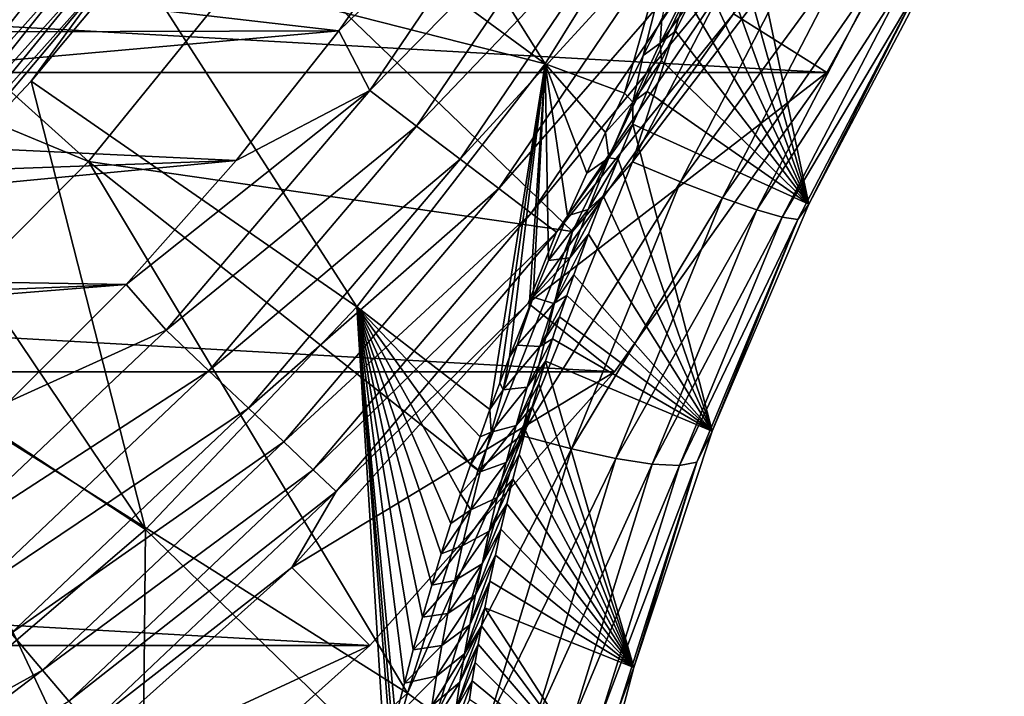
# Model space of a CAD drawing. Header units: metres. Extents: x -101 to 101, y -261 to 23.
# Tile 245 of 287: x 88.5 to 94.52, y -14.45 to -10.32. Entities that reach past the tile are written whole.
import ezdxf

# ---------------------------------------------------------------- set-up
doc = ezdxf.new("R2010")
doc.units = ezdxf.units.M
doc.layers.add('solid_505151_K2442K1000C34', color=7, linetype='CONTINUOUS')

msp = doc.modelspace()

# ---------------------------------------------------------------- linework, layer by layer
at = {"layer": 'solid_505151_K2442K1000C34'}
for points in [[(91.712067, -10.58791, 66.448959), (89.771683, -9.160758, 59.914131), (90.300575, -8.342723, 59.914131)], [(92.705177, -8.994608, 66.448959), (91.712067, -10.58791, 66.448959), (90.300575, -8.342723, 59.914131)], [(93.434448, -10.640695, -4), (59.565556, -10.640695, -4), (58.480629, -8.67768, -4)], [(94.519371, -8.67768, -4), (93.434448, -10.640695, -4), (58.480629, -8.67768, -4)], [(88.922478, -11.18525, 105.622948), (86.124969, -8.666365, 106.793419), (85.166367, -9.624972, 106.793419)], [(88.922478, -11.18525, 105.622948), (90.023605, -9.825474, 105.622948), (86.124969, -8.666365, 106.793419)], [(92.863281, -10.281734, -1.482362), (93.434448, -10.640695, -4), (94.519371, -8.67768, -4)], [(92.197105, -10.766926, 67.966492), (91.712067, -10.58791, 66.448959), (92.705177, -8.994608, 66.448959)], [(92.311539, -10.535736, 67.859245), (92.197105, -10.766926, 67.966492), (92.705177, -8.994608, 66.448959)], [(92.425934, -10.311615, 67.774658), (92.311539, -10.535736, 67.859245), (92.705177, -8.994608, 66.448959)], [(91.712067, -10.58791, 66.448959), (89.194351, -9.945367, 59.914131), (89.771683, -9.160758, 59.914131)], [(91.72081, -9.158059, -0.03452), (91.033089, -9.556399), (90.452782, -10.385335)], [(91.72081, -9.158059, -0.03452), (90.452782, -10.385335), (90.641426, -10.750033, -0.03452)], [(91.72081, -9.158059, -0.03452), (90.641426, -10.750033, -0.03452), (92.028687, -9.343299, -0.137706)], [(90.641426, -10.750033, -0.03452), (90.927467, -10.967475, -0.137706), (92.028687, -9.343299, -0.137706)], [(92.028687, -9.343299, -0.137706), (90.927467, -10.967475, -0.137706), (92.314728, -9.515404, -0.305955)], [(90.452782, -10.385335), (91.033089, -9.556399), (85.741341, -9.841112)], [(90.927467, -10.967475, -0.137706), (91.193222, -11.169497, -0.305955), (92.314728, -9.515404, -0.305955)], [(92.314728, -9.515404, -0.305955), (91.193222, -11.169497, -0.305955), (92.568939, -9.66836, -0.533388)], [(87.685249, -12.422479, 105.622948), (88.922478, -11.18525, 105.622948), (85.166367, -9.624972, 106.793419)], [(93.081848, -9.573439, 104.681297), (92.565781, -10.190989, 104.738884), (92.246346, -11.187316, 104.610352)], [(93.081848, -9.573439, 104.681297), (92.246346, -11.187316, 104.610352), (93.356895, -9.732238, 104.478546)], [(93.325066, -11.445688, 102.772995), (92.847076, -9.73718, 68.196297), (92.932373, -9.585158, 68.182556)], [(94.022644, -10.116308, 102.831841), (93.325066, -11.445688, 102.772995), (92.932373, -9.585158, 68.182556)], [(88.825508, -9.663512, 59.599998), (88.21949, -10.390147, 59.599998), (84.467812, -9.6314, 59.599998)], [(88.837288, -9.838659, 59.614094), (88.21949, -10.390147, 59.599998), (88.825508, -9.663512, 59.599998)], [(91.193222, -11.169497, -0.305955), (91.429405, -11.349042, -0.533388), (92.568939, -9.66836, -0.533388)], [(92.568939, -9.66836, -0.533388), (91.429405, -11.349042, -0.533388), (92.782448, -9.796824, -0.812059)], [(92.246346, -11.187316, 104.610352), (92.54039, -11.308308, 104.40818), (93.356895, -9.732238, 104.478546)], [(93.356895, -9.732238, 104.478546), (92.54039, -11.308308, 104.40818), (93.594124, -9.869205, 104.219826)], [(93.325066, -11.445688, 102.772995), (92.762756, -9.892014, 68.224548), (92.847076, -9.73718, 68.196297)], [(91.429405, -11.349042, -0.533388), (91.627777, -11.499837, -0.812059), (92.782448, -9.796824, -0.812059)], [(92.782448, -9.796824, -0.812059), (91.627777, -11.499837, -0.812059), (92.947792, -9.896307, -1.132233)], [(90.452782, -10.385335), (85.741341, -9.841112), (85.105179, -10.401959)], [(88.837288, -9.838659, 59.614094), (87.658134, -11.158134, 59.614094), (88.21949, -10.390147, 59.599998)], [(87.736862, -11.236858, 59.655628), (87.658134, -11.158134, 59.614094), (88.837288, -9.838659, 59.614094)], [(88.924332, -9.908074, 59.655628), (87.736862, -11.236858, 59.655628), (88.837288, -9.838659, 59.614094)], [(91.87957, -11.612065, 104.637062), (90.023605, -9.825474, 105.622948), (88.922478, -11.18525, 105.622948)], [(91.87957, -11.612065, 104.637062), (92.565781, -10.190989, 104.738884), (90.023605, -9.825474, 105.622948)], [(92.54039, -11.308308, 104.40818), (92.796669, -11.406996, 104.1502), (93.594124, -9.869205, 104.219826)], [(93.594124, -9.869205, 104.219826), (92.796669, -11.406996, 104.1502), (93.785126, -9.97948, 103.914322)], [(87.806427, -11.306429, 59.722267), (87.736862, -11.236858, 59.655628), (88.924332, -9.908074, 59.655628)], [(89.001251, -9.969419, 59.722267), (87.806427, -11.306429, 59.722267), (88.924332, -9.908074, 59.655628)], [(91.627777, -11.499837, -0.812059), (91.781395, -11.616613, -1.132233), (92.947792, -9.896307, -1.132233)], [(92.947792, -9.896307, -1.132233), (91.781395, -11.616613, -1.132233), (92.863281, -10.281734, -1.482362)], [(93.325066, -11.445688, 102.772995), (92.678764, -10.051035, 68.268257), (92.762756, -9.892014, 68.224548)], [(87.862915, -11.362916, 59.810238), (87.806427, -11.306429, 59.722267), (89.001251, -9.969419, 59.722267)], [(89.063713, -10.019225, 59.810238), (87.862915, -11.362916, 59.810238), (89.001251, -9.969419, 59.722267)], [(90.562859, -12.072566, 66.448959), (88.570709, -10.693686, 59.914131), (89.194351, -9.945367, 59.914131)], [(89.063713, -10.019225, 59.810238), (89.194351, -9.945367, 59.914131), (88.570709, -10.693686, 59.914131)], [(91.712067, -10.58791, 66.448959), (90.562859, -12.072566, 66.448959), (89.194351, -9.945367, 59.914131)], [(92.796669, -11.406996, 104.1502), (93.006081, -11.479878, 103.845551), (93.785126, -9.97948, 103.914322)], [(93.785126, -9.97948, 103.914322), (93.006081, -11.479878, 103.845551), (93.923111, -10.059147, 103.572868)], [(89.063713, -10.019225, 59.810238), (87.903023, -11.402986, 59.914131), (87.862915, -11.362916, 59.810238)], [(89.063713, -10.019225, 59.810238), (88.570709, -10.693686, 59.914131), (87.903023, -11.402986, 59.914131)], [(92.60746, -10.079435, 67.892448), (92.416924, -10.461267, 68.042137), (92.425934, -10.311615, 67.774658)], [(92.60746, -10.079435, 67.892448), (92.594543, -10.215672, 68.328712), (92.416924, -10.461267, 68.042137)], [(93.325066, -11.445688, 102.772995), (92.594543, -10.215672, 68.328712), (92.678764, -10.051035, 68.268257)], [(93.006081, -11.479878, 103.845551), (93.161201, -11.524368, 103.505066), (93.923111, -10.059147, 103.572868)], [(93.923111, -10.059147, 103.572868), (93.161201, -11.524368, 103.505066), (94.003181, -10.105379, 103.207596)], [(93.161201, -11.524368, 103.505066), (93.256516, -11.538886, 103.140816), (94.003181, -10.105379, 103.207596)], [(94.003181, -10.105379, 103.207596), (93.256516, -11.538886, 103.140816), (93.325066, -11.445688, 102.772995)], [(94.003181, -10.105379, 103.207596), (93.325066, -11.445688, 102.772995), (94.022644, -10.116308, 102.831841)], [(92.246346, -11.187316, 104.610352), (92.565781, -10.190989, 104.738884), (91.87957, -11.612065, 104.637062)], [(92.416924, -10.461267, 68.042137), (92.594543, -10.215672, 68.328712), (92.509712, -10.387148, 68.407684)], [(93.325066, -11.445688, 102.772995), (92.509712, -10.387148, 68.407684), (92.594543, -10.215672, 68.328712)], [(91.609207, -12.049191, -1.482362), (93.434448, -10.640695, -4), (92.863281, -10.281734, -1.482362)], [(91.781395, -11.616613, -1.132233), (91.609207, -12.049191, -1.482362), (92.863281, -10.281734, -1.482362)], [(92.416924, -10.461267, 68.042137), (92.311539, -10.535736, 67.859245), (92.425934, -10.311615, 67.774658)], [(90.452782, -10.385335), (85.105179, -10.401959), (84.435059, -10.921756)], [(89.825264, -11.17912), (90.452782, -10.385335), (84.435059, -10.921756)], [(90.641426, -10.750033, -0.03452), (90.452782, -10.385335), (89.825264, -11.17912)], [(92.416924, -10.461267, 68.042137), (92.509712, -10.387148, 68.407684), (92.423897, -10.566897, 68.508057)], [(93.325066, -11.445688, 102.772995), (92.423897, -10.566897, 68.508057), (92.509712, -10.387148, 68.407684)], [(92.416924, -10.461267, 68.042137), (92.249321, -10.822582, 68.248566), (92.311539, -10.535736, 67.859245)], [(92.416924, -10.461267, 68.042137), (92.423897, -10.566897, 68.508057), (92.249321, -10.822582, 68.248566)], [(91.375748, -12.699783, 69.630554), (90.562859, -12.072566, 66.448959), (91.712067, -10.58791, 66.448959)], [(91.435631, -12.537251, 69.438286), (91.375748, -12.699783, 69.630554), (91.712067, -10.58791, 66.448959)], [(91.495552, -12.379333, 69.261024), (91.435631, -12.537251, 69.438286), (91.712067, -10.58791, 66.448959)], [(91.614807, -12.076187, 68.945602), (91.495552, -12.379333, 69.261024), (91.712067, -10.58791, 66.448959)], [(91.640167, -12.013723, 68.884911), (91.614807, -12.076187, 68.945602), (91.712067, -10.58791, 66.448959)], [(91.7332, -11.788922, 68.677444), (91.640167, -12.013723, 68.884911), (91.712067, -10.58791, 66.448959)], [(91.850502, -11.515959, 68.45018), (91.7332, -11.788922, 68.677444), (91.712067, -10.58791, 66.448959)], [(91.966896, -11.255723, 68.259041), (91.850502, -11.515959, 68.45018), (91.712067, -10.58791, 66.448959)], [(92.082336, -11.00648, 68.098854), (91.966896, -11.255723, 68.259041), (91.712067, -10.58791, 66.448959)], [(92.197105, -10.766926, 67.966492), (92.082336, -11.00648, 68.098854), (91.712067, -10.58791, 66.448959)], [(92.249321, -10.822582, 68.248566), (92.197105, -10.766926, 67.966492), (92.311539, -10.535736, 67.859245)], [(92.249321, -10.822582, 68.248566), (92.423897, -10.566897, 68.508057), (92.336739, -10.756555, 68.633163)], [(93.325066, -11.445688, 102.772995), (92.336739, -10.756555, 68.633163), (92.423897, -10.566897, 68.508057)], [(92.136597, -12.469823, -4), (60.8634, -12.469823, -4), (59.565556, -10.640695, -4)], [(93.434448, -10.640695, -4), (92.136597, -12.469823, -4), (59.565556, -10.640695, -4)], [(91.609207, -12.049191, -1.482362), (92.136597, -12.469823, -4), (93.434448, -10.640695, -4)], [(89.269341, -13.433341, 66.448959), (87.903023, -11.402986, 59.914131), (88.570709, -10.693686, 59.914131)], [(90.562859, -12.072566, 66.448959), (89.269341, -13.433341, 66.448959), (88.570709, -10.693686, 59.914131)], [(90.641426, -10.750033, -0.03452), (89.825264, -11.17912), (89.152641, -11.935073)], [(90.641426, -10.750033, -0.03452), (89.152641, -11.935073), (89.396248, -12.215973, -0.03452)], [(90.641426, -10.750033, -0.03452), (89.396248, -12.215973, -0.03452), (90.927467, -10.967475, -0.137706)], [(92.249321, -10.822582, 68.248566), (92.082336, -11.00648, 68.098854), (92.197105, -10.766926, 67.966492)], [(93.325066, -11.445688, 102.772995), (92.248238, -10.957179, 68.786407), (92.336739, -10.756555, 68.633163)], [(92.249321, -10.822582, 68.248566), (92.336739, -10.756555, 68.633163), (92.248238, -10.957179, 68.786407)], [(92.249321, -10.822582, 68.248566), (92.10305, -11.161326, 68.498672), (92.082336, -11.00648, 68.098854)], [(92.249321, -10.822582, 68.248566), (92.248238, -10.957179, 68.786407), (92.10305, -11.161326, 68.498672)], [(89.825264, -11.17912), (84.435059, -10.921756), (83.73362, -11.398449)], [(89.396248, -12.215973, -0.03452), (89.657097, -12.463066, -0.137706), (90.927467, -10.967475, -0.137706)], [(90.927467, -10.967475, -0.137706), (89.657097, -12.463066, -0.137706), (91.193222, -11.169497, -0.305955)], [(92.10305, -11.161326, 68.498672), (91.966896, -11.255723, 68.259041), (92.082336, -11.00648, 68.098854)], [(92.10305, -11.161326, 68.498672), (92.248238, -10.957179, 68.786407), (92.158669, -11.169379, 68.971321)], [(92.734764, -12.833061, 102.595268), (92.158669, -11.169379, 68.971321), (92.248238, -10.957179, 68.786407)], [(93.325066, -11.445688, 102.772995), (92.734764, -12.833061, 102.595268), (92.248238, -10.957179, 68.786407)], [(89.825264, -11.17912), (83.73362, -11.398449), (83.003632, -11.830157)], [(89.152641, -11.935073), (89.825264, -11.17912), (83.003632, -11.830157)], [(90.87204, -14.432813, 104.163315), (88.922478, -11.18525, 105.622948), (87.685249, -12.422479, 105.622948)], [(91.303787, -13.068431, 104.435432), (91.87957, -11.612065, 104.637062), (88.922478, -11.18525, 105.622948)], [(90.87204, -14.432813, 104.163315), (91.303787, -13.068431, 104.435432), (88.922478, -11.18525, 105.622948)], [(89.657097, -12.463066, -0.137706), (89.899452, -12.692637, -0.305955), (91.193222, -11.169497, -0.305955)], [(91.193222, -11.169497, -0.305955), (89.899452, -12.692637, -0.305955), (91.429405, -11.349042, -0.533388)], [(92.246346, -11.187316, 104.610352), (91.87957, -11.612065, 104.637062), (91.566605, -12.859151, 104.399261)], [(92.246346, -11.187316, 104.610352), (91.566605, -12.859151, 104.399261), (92.54039, -11.308308, 104.40818)], [(92.10305, -11.161326, 68.498672), (91.850502, -11.515959, 68.45018), (91.966896, -11.255723, 68.259041)], [(92.10305, -11.161326, 68.498672), (91.975639, -11.47776, 68.781273), (91.850502, -11.515959, 68.45018)], [(92.10305, -11.161326, 68.498672), (92.158669, -11.169379, 68.971321), (91.975639, -11.47776, 68.781273)], [(91.975639, -11.47776, 68.781273), (92.158669, -11.169379, 68.971321), (92.068535, -11.393391, 69.191818)], [(92.734764, -12.833061, 102.595268), (92.068535, -11.393391, 69.191818), (92.158669, -11.169379, 68.971321)], [(91.566605, -12.859151, 104.399261), (91.875023, -12.940775, 104.198792), (92.54039, -11.308308, 104.40818)], [(92.54039, -11.308308, 104.40818), (91.875023, -12.940775, 104.198792), (92.796669, -11.406996, 104.1502)], [(89.899452, -12.692637, -0.305955), (90.114845, -12.896667, -0.533388), (91.429405, -11.349042, -0.533388)], [(91.429405, -11.349042, -0.533388), (90.114845, -12.896667, -0.533388), (91.627777, -11.499837, -0.812059)], [(89.269341, -13.433341, 66.448959), (87.193726, -12.070678, 59.914131), (87.903023, -11.402986, 59.914131)], [(91.864296, -11.773926, 69.088737), (92.068535, -11.393391, 69.191818), (91.978508, -11.62908, 69.45163)], [(91.975639, -11.47776, 68.781273), (92.068535, -11.393391, 69.191818), (91.864296, -11.773926, 69.088737)], [(91.875023, -12.940775, 104.198792), (92.14534, -12.999546, 103.942963), (92.796669, -11.406996, 104.1502)], [(92.734764, -12.833061, 102.595268), (91.978508, -11.62908, 69.45163), (92.068535, -11.393391, 69.191818)], [(92.796669, -11.406996, 104.1502), (92.14534, -12.999546, 103.942963), (93.006081, -11.479878, 103.845551)], [(91.975639, -11.47776, 68.781273), (91.7332, -11.788922, 68.677444), (91.850502, -11.515959, 68.45018)], [(91.975639, -11.47776, 68.781273), (91.864296, -11.773926, 69.088737), (91.7332, -11.788922, 68.677444)], [(92.14534, -12.999546, 103.942963), (92.36795, -13.033382, 103.640846), (93.006081, -11.479878, 103.845551)], [(93.006081, -11.479878, 103.845551), (92.36795, -13.033382, 103.640846), (93.161201, -11.524368, 103.505066)], [(93.256516, -11.538886, 103.140816), (92.734764, -12.833061, 102.595268), (93.325066, -11.445688, 102.772995)], [(90.114845, -12.896667, -0.533388), (90.295746, -13.068025, -0.812059), (91.627777, -11.499837, -0.812059)], [(91.627777, -11.499837, -0.812059), (90.295746, -13.068025, -0.812059), (91.781395, -11.616613, -1.132233)], [(92.36795, -13.033382, 103.640846), (92.534958, -13.041083, 103.303177), (93.161201, -11.524368, 103.505066)], [(93.161201, -11.524368, 103.505066), (92.534958, -13.041083, 103.303177), (93.256516, -11.538886, 103.140816)], [(92.534958, -13.041083, 103.303177), (92.640442, -13.022372, 102.941925), (93.256516, -11.538886, 103.140816)], [(93.256516, -11.538886, 103.140816), (92.640442, -13.022372, 102.941925), (92.734764, -12.833061, 102.595268)], [(91.566605, -12.859151, 104.399261), (91.87957, -11.612065, 104.637062), (91.303787, -13.068431, 104.435432)], [(90.295746, -13.068025, -0.812059), (90.435837, -13.200726, -1.132233), (91.781395, -11.616613, -1.132233)], [(91.781395, -11.616613, -1.132233), (90.435837, -13.200726, -1.132233), (91.609207, -12.049191, -1.482362)], [(91.766479, -12.052059, 69.414902), (91.978508, -11.62908, 69.45163), (91.88929, -11.876187, 69.754387)], [(91.864296, -11.773926, 69.088737), (91.978508, -11.62908, 69.45163), (91.766479, -12.052059, 69.414902)], [(92.734764, -12.833061, 102.595268), (91.88929, -11.876187, 69.754387), (91.978508, -11.62908, 69.45163)], [(91.864296, -11.773926, 69.088737), (91.640167, -12.013723, 68.884911), (91.7332, -11.788922, 68.677444)], [(91.864296, -11.773926, 69.088737), (91.766479, -12.052059, 69.414902), (91.640167, -12.013723, 68.884911)], [(89.152641, -11.935073), (83.003632, -11.830157), (82.247986, -12.215178)], [(91.766479, -12.052059, 69.414902), (91.88929, -11.876187, 69.754387), (91.845192, -12.003968, 69.922813)], [(92.734764, -12.833061, 102.595268), (91.845192, -12.003968, 69.922813), (91.88929, -11.876187, 69.754387)], [(89.152641, -11.935073), (82.247986, -12.215178), (81.46965, -12.551991)], [(88.437202, -12.650633), (89.152641, -11.935073), (81.46965, -12.551991)], [(89.396248, -12.215973, -0.03452), (89.152641, -11.935073), (88.437202, -12.650633)], [(91.541824, -12.307445, 69.230499), (91.614807, -12.076187, 68.945602), (91.640167, -12.013723, 68.884911)], [(91.766479, -12.052059, 69.414902), (91.541824, -12.307445, 69.230499), (91.640167, -12.013723, 68.884911)], [(91.680199, -12.314244, 69.755951), (91.845192, -12.003968, 69.922813), (91.801575, -12.134493, 70.103638)], [(91.766479, -12.052059, 69.414902), (91.845192, -12.003968, 69.922813), (91.680199, -12.314244, 69.755951)], [(92.734764, -12.833061, 102.595268), (91.801575, -12.134493, 70.103638), (91.845192, -12.003968, 69.922813)], [(89.269341, -13.433341, 66.448959), (87.844803, -14.656272, 66.448959), (87.193726, -12.070678, 59.914131)], [(90.734222, -14.852881, 73.101265), (89.269341, -13.433341, 66.448959), (90.562859, -12.072566, 66.448959)], [(90.165123, -13.665122, -1.482362), (92.136597, -12.469823, -4), (91.609207, -12.049191, -1.482362)], [(90.435837, -13.200726, -1.132233), (90.165123, -13.665122, -1.482362), (91.609207, -12.049191, -1.482362)], [(90.766319, -14.716616, 72.827911), (90.734222, -14.852881, 73.101265), (90.562859, -12.072566, 66.448959)], [(90.780945, -14.656379, 72.709702), (90.766319, -14.716616, 72.827911), (90.562859, -12.072566, 66.448959)], [(90.799316, -14.582069, 72.565948), (90.780945, -14.656379, 72.709702), (90.562859, -12.072566, 66.448959)], [(90.852509, -14.373096, 72.172943), (90.799316, -14.582069, 72.565948), (90.562859, -12.072566, 66.448959)], [(90.907173, -14.168577, 71.80513), (90.852509, -14.373096, 72.172943), (90.562859, -12.072566, 66.448959)], [(90.963318, -13.96859, 71.461731), (90.907173, -14.168577, 71.80513), (90.562859, -12.072566, 66.448959)], [(91.020195, -13.773195, 71.14019), (90.963318, -13.96859, 71.461731), (90.562859, -12.072566, 66.448959)], [(91.078339, -13.58244, 70.841095), (91.020195, -13.773195, 71.14019), (90.562859, -12.072566, 66.448959)], [(91.136909, -13.396403, 70.561798), (91.078339, -13.58244, 70.841095), (90.562859, -12.072566, 66.448959)], [(91.196167, -13.215146, 70.302368), (91.136909, -13.396403, 70.561798), (90.562859, -12.072566, 66.448959)], [(91.255859, -13.038623, 70.061417), (91.196167, -13.215146, 70.302368), (90.562859, -12.072566, 66.448959)], [(91.315613, -12.866839, 69.837402), (91.255859, -13.038623, 70.061417), (90.562859, -12.072566, 66.448959)], [(91.375748, -12.699783, 69.630554), (91.315613, -12.866839, 69.837402), (90.562859, -12.072566, 66.448959)], [(91.541824, -12.307445, 69.230499), (91.495552, -12.379333, 69.261024), (91.614807, -12.076187, 68.945602)], [(91.766479, -12.052059, 69.414902), (91.680199, -12.314244, 69.755951), (91.541824, -12.307445, 69.230499)], [(91.680199, -12.314244, 69.755951), (91.801575, -12.134493, 70.103638), (91.758469, -12.267797, 70.296577)], [(92.734764, -12.833061, 102.595268), (91.758469, -12.267797, 70.296577), (91.801575, -12.134493, 70.103638)], [(89.396248, -12.215973, -0.03452), (88.437202, -12.650633), (87.99987, -13.538692, -0.03452)], [(89.396248, -12.215973, -0.03452), (87.99987, -13.538692, -0.03452), (89.657097, -12.463066, -0.137706)], [(91.603653, -12.562479, 70.108627), (91.758469, -12.267797, 70.296577), (91.716011, -12.403823, 70.503059)], [(91.680199, -12.314244, 69.755951), (91.758469, -12.267797, 70.296577), (91.603653, -12.562479, 70.108627)], [(92.734764, -12.833061, 102.595268), (91.716011, -12.403823, 70.503059), (91.758469, -12.267797, 70.296577)], [(91.456825, -12.580507, 69.586449), (91.495552, -12.379333, 69.261024), (91.541824, -12.307445, 69.230499)], [(91.680199, -12.314244, 69.755951), (91.456825, -12.580507, 69.586449), (91.541824, -12.307445, 69.230499)], [(91.680199, -12.314244, 69.755951), (91.603653, -12.562479, 70.108627), (91.456825, -12.580507, 69.586449)], [(91.456825, -12.580507, 69.586449), (91.435631, -12.537251, 69.438286), (91.495552, -12.379333, 69.261024)], [(89.305733, -15.849886, 104.159546), (87.685249, -12.422479, 105.622948), (86.32547, -13.523604, 105.622948)], [(89.305733, -15.849886, 104.159546), (90.87204, -14.432813, 104.163315), (87.685249, -12.422479, 105.622948)], [(91.535538, -12.798299, 70.47084), (91.716011, -12.403823, 70.503059), (91.674255, -12.542573, 70.722992)], [(91.603653, -12.562479, 70.108627), (91.716011, -12.403823, 70.503059), (91.535538, -12.798299, 70.47084)], [(92.255592, -14.275767, 102.295349), (91.674255, -12.542573, 70.722992), (91.716011, -12.403823, 70.503059)], [(92.734764, -12.833061, 102.595268), (92.255592, -14.275767, 102.295349), (91.716011, -12.403823, 70.503059)], [(90.642159, -14.142104, -4), (62.357841, -14.142104, -4), (60.8634, -12.469823, -4)], [(92.136597, -12.469823, -4), (90.642159, -14.142104, -4), (60.8634, -12.469823, -4)], [(87.99987, -13.538692, -0.03452), (88.232475, -13.81254, -0.137706), (89.657097, -12.463066, -0.137706)], [(89.657097, -12.463066, -0.137706), (88.232475, -13.81254, -0.137706), (89.899452, -12.692637, -0.305955)], [(90.165123, -13.665122, -1.482362), (90.642159, -14.142104, -4), (92.136597, -12.469823, -4)], [(91.456825, -12.580507, 69.586449), (91.375748, -12.699783, 69.630554), (91.435631, -12.537251, 69.438286)], [(91.603653, -12.562479, 70.108627), (91.382133, -12.837856, 69.952072), (91.456825, -12.580507, 69.586449)], [(91.603653, -12.562479, 70.108627), (91.535538, -12.798299, 70.47084), (91.382133, -12.837856, 69.952072)], [(91.535538, -12.798299, 70.47084), (91.674255, -12.542573, 70.722992), (91.633286, -12.684047, 70.957062)], [(92.255592, -14.275767, 102.295349), (91.633286, -12.684047, 70.957062), (91.674255, -12.542573, 70.722992)], [(91.382133, -12.837856, 69.952072), (91.375748, -12.699783, 69.630554), (91.456825, -12.580507, 69.586449)], [(88.232475, -13.81254, -0.137706), (88.448593, -14.066968, -0.305955), (89.899452, -12.692637, -0.305955)], [(89.899452, -12.692637, -0.305955), (88.448593, -14.066968, -0.305955), (90.114845, -12.896667, -0.533388)], [(91.474709, -13.023096, 70.840904), (91.633286, -12.684047, 70.957062), (91.593185, -12.828228, 71.206375)], [(91.535538, -12.798299, 70.47084), (91.633286, -12.684047, 70.957062), (91.474709, -13.023096, 70.840904)], [(92.255592, -14.275767, 102.295349), (91.593185, -12.828228, 71.206375), (91.633286, -12.684047, 70.957062)], [(91.382133, -12.837856, 69.952072), (91.315613, -12.866839, 69.837402), (91.375748, -12.699783, 69.630554)], [(91.535538, -12.798299, 70.47084), (91.316261, -13.081374, 70.325638), (91.382133, -12.837856, 69.952072)], [(91.535538, -12.798299, 70.47084), (91.474709, -13.023096, 70.840904), (91.316261, -13.081374, 70.325638)], [(91.566605, -12.859151, 104.399261), (91.303787, -13.068431, 104.435432), (90.87204, -14.432813, 104.163315)], [(91.566605, -12.859151, 104.399261), (90.87204, -14.432813, 104.163315), (91.048294, -14.562561, 104.053009)], [(91.566605, -12.859151, 104.399261), (91.048294, -14.562561, 104.053009), (91.875023, -12.940775, 104.198792)], [(91.382133, -12.837856, 69.952072), (91.255859, -13.038623, 70.061417), (91.315613, -12.866839, 69.837402)], [(91.316261, -13.081374, 70.325638), (91.255859, -13.038623, 70.061417), (91.382133, -12.837856, 69.952072)], [(91.420219, -13.238055, 71.217468), (91.593185, -12.828228, 71.206375), (91.554016, -12.975135, 71.470543)], [(91.474709, -13.023096, 70.840904), (91.593185, -12.828228, 71.206375), (91.420219, -13.238055, 71.217468)], [(92.255592, -14.275767, 102.295349), (91.554016, -12.975135, 71.470543), (91.593185, -12.828228, 71.206375)], [(92.640442, -13.022372, 102.941925), (92.255592, -14.275767, 102.295349), (92.734764, -12.833061, 102.595268)], [(88.448593, -14.066968, -0.305955), (88.640656, -14.293089, -0.533388), (90.114845, -12.896667, -0.533388)], [(90.114845, -12.896667, -0.533388), (88.640656, -14.293089, -0.533388), (90.295746, -13.068025, -0.812059)], [(91.048294, -14.562561, 104.053009), (91.366318, -14.604176, 103.855255), (91.875023, -12.940775, 104.198792)], [(91.875023, -12.940775, 104.198792), (91.366318, -14.604176, 103.855255), (92.14534, -12.999546, 103.942963)], [(91.420219, -13.238055, 71.217468), (91.554016, -12.975135, 71.470543), (91.5159, -13.124706, 71.751266)], [(92.255592, -14.275767, 102.295349), (91.5159, -13.124706, 71.751266), (91.554016, -12.975135, 71.470543)], [(91.316261, -13.081374, 70.325638), (91.196167, -13.215146, 70.302368), (91.255859, -13.038623, 70.061417)], [(91.474709, -13.023096, 70.840904), (91.257904, -13.312805, 70.705666), (91.316261, -13.081374, 70.325638)], [(91.474709, -13.023096, 70.840904), (91.420219, -13.238055, 71.217468), (91.257904, -13.312805, 70.705666)], [(91.366318, -14.604176, 103.855255), (91.645493, -14.622436, 103.602867), (92.14534, -12.999546, 103.942963)], [(92.14534, -12.999546, 103.942963), (91.645493, -14.622436, 103.602867), (92.36795, -13.033382, 103.640846)], [(91.645493, -14.622436, 103.602867), (91.875923, -14.616699, 103.304802), (92.36795, -13.033382, 103.640846)], [(92.36795, -13.033382, 103.640846), (91.875923, -14.616699, 103.304802), (92.534958, -13.041083, 103.303177)], [(91.875923, -14.616699, 103.304802), (92.049423, -14.587171, 102.971634), (92.534958, -13.041083, 103.303177)], [(92.049423, -14.587171, 102.971634), (92.159828, -14.534892, 102.615189), (92.640442, -13.022372, 102.941925)], [(92.534958, -13.041083, 103.303177), (92.049423, -14.587171, 102.971634), (92.640442, -13.022372, 102.941925)], [(92.640442, -13.022372, 102.941925), (92.159828, -14.534892, 102.615189), (92.255592, -14.275767, 102.295349)], [(88.640656, -14.293089, -0.533388), (88.801971, -14.483002, -0.812059), (90.295746, -13.068025, -0.812059)], [(90.295746, -13.068025, -0.812059), (88.801971, -14.483002, -0.812059), (90.435837, -13.200726, -1.132233)], [(91.257904, -13.312805, 70.705666), (91.196167, -13.215146, 70.302368), (91.316261, -13.081374, 70.325638)], [(91.371361, -13.444076, 71.599625), (91.5159, -13.124706, 71.751266), (91.478882, -13.276951, 72.048447)], [(91.420219, -13.238055, 71.217468), (91.5159, -13.124706, 71.751266), (91.371361, -13.444076, 71.599625)], [(92.255592, -14.275767, 102.295349), (91.478882, -13.276951, 72.048447), (91.5159, -13.124706, 71.751266)], [(88.801971, -14.483002, -0.812059), (88.926895, -14.630072, -1.132233), (90.435837, -13.200726, -1.132233)], [(90.435837, -13.200726, -1.132233), (88.926895, -14.630072, -1.132233), (90.165123, -13.665122, -1.482362)], [(91.257904, -13.312805, 70.705666), (91.136909, -13.396403, 70.561798), (91.196167, -13.215146, 70.302368)], [(91.420219, -13.238055, 71.217468), (91.206062, -13.53353, 71.091064), (91.257904, -13.312805, 70.705666)], [(91.420219, -13.238055, 71.217468), (91.371361, -13.444076, 71.599625), (91.206062, -13.53353, 71.091064)], [(91.327477, -13.642025, 71.986519), (91.478882, -13.276951, 72.048447), (91.443069, -13.431843, 72.3629)], [(91.371361, -13.444076, 71.599625), (91.478882, -13.276951, 72.048447), (91.327477, -13.642025, 71.986519)], [(92.255592, -14.275767, 102.295349), (91.443069, -13.431843, 72.3629), (91.478882, -13.276951, 72.048447)], [(91.257904, -13.312805, 70.705666), (91.078339, -13.58244, 70.841095), (91.136909, -13.396403, 70.561798)], [(91.206062, -13.53353, 71.091064), (91.078339, -13.58244, 70.841095), (91.257904, -13.312805, 70.705666)], [(89.243988, -16.154312, 73.114449), (87.844803, -14.656272, 66.448959), (89.269341, -13.433341, 66.448959)], [(90.734222, -14.852881, 73.101265), (89.243988, -16.154312, 73.114449), (89.269341, -13.433341, 66.448959)], [(91.371361, -13.444076, 71.599625), (91.159943, -13.744607, 71.481079), (91.206062, -13.53353, 71.091064)], [(91.371361, -13.444076, 71.599625), (91.327477, -13.642025, 71.986519), (91.159943, -13.744607, 71.481079)], [(91.288025, -13.8326, 72.377525), (91.443069, -13.431843, 72.3629), (91.408577, -13.589335, 72.696075)], [(91.327477, -13.642025, 71.986519), (91.443069, -13.431843, 72.3629), (91.288025, -13.8326, 72.377525)], [(92.255592, -14.275767, 102.295349), (91.408577, -13.589335, 72.696075), (91.443069, -13.431843, 72.3629)], [(87.591324, -17.093513, 104.159546), (89.305733, -15.849886, 104.159546), (86.32547, -13.523604, 105.622948)], [(91.206062, -13.53353, 71.091064), (91.020195, -13.773195, 71.14019), (91.078339, -13.58244, 70.841095)], [(91.159943, -13.744607, 71.481079), (91.020195, -13.773195, 71.14019), (91.206062, -13.53353, 71.091064)], [(91.252594, -14.016354, 72.772171), (91.408577, -13.589335, 72.696075), (91.375435, -13.749449, 73.047462)], [(91.288025, -13.8326, 72.377525), (91.408577, -13.589335, 72.696075), (91.252594, -14.016354, 72.772171)], [(92.255592, -14.275767, 102.295349), (91.375435, -13.749449, 73.047462), (91.408577, -13.589335, 72.696075)], [(91.327477, -13.642025, 71.986519), (91.118835, -13.947061, 71.875015), (91.159943, -13.744607, 71.481079)], [(91.327477, -13.642025, 71.986519), (91.288025, -13.8326, 72.377525), (91.118835, -13.947061, 71.875015)], [(88.549187, -15.109207, -1.482362), (90.642159, -14.142104, -4), (90.165123, -13.665122, -1.482362)], [(88.926895, -14.630072, -1.132233), (88.549187, -15.109207, -1.482362), (90.165123, -13.665122, -1.482362)], [(91.159943, -13.744607, 71.481079), (90.963318, -13.96859, 71.461731), (91.020195, -13.773195, 71.14019)], [(91.118835, -13.947061, 71.875015), (90.963318, -13.96859, 71.461731), (91.159943, -13.744607, 71.481079)], [(91.220772, -14.193837, 73.169998), (91.375435, -13.749449, 73.047462), (91.343788, -13.912099, 73.419189)], [(91.252594, -14.016354, 72.772171), (91.375435, -13.749449, 73.047462), (91.220772, -14.193837, 73.169998)], [(92.255592, -14.275767, 102.295349), (91.343788, -13.912099, 73.419189), (91.375435, -13.749449, 73.047462)], [(91.288025, -13.8326, 72.377525), (91.082199, -14.141657, 72.272362), (91.118835, -13.947061, 71.875015)], [(91.288025, -13.8326, 72.377525), (91.252594, -14.016354, 72.772171), (91.082199, -14.141657, 72.272362)], [(91.118835, -13.947061, 71.875015), (90.907173, -14.168577, 71.80513), (90.963318, -13.96859, 71.461731)], [(91.082199, -14.141657, 72.272362), (90.907173, -14.168577, 71.80513), (91.118835, -13.947061, 71.875015)], [(91.220772, -14.193837, 73.169998), (91.343788, -13.912099, 73.419189), (91.323555, -14.021949, 73.678276)], [(92.059288, -15.016948, 102.097916), (91.323555, -14.021949, 73.678276), (91.343788, -13.912099, 73.419189)], [(92.255592, -14.275767, 102.295349), (92.059288, -15.016948, 102.097916), (91.343788, -13.912099, 73.419189)], [(91.252594, -14.016354, 72.772171), (91.049576, -14.32903, 72.672729), (91.082199, -14.141657, 72.272362)], [(91.252594, -14.016354, 72.772171), (91.220772, -14.193837, 73.169998), (91.049576, -14.32903, 72.672729)], [(91.192215, -14.365499, 73.570625), (91.323555, -14.021949, 73.678276), (91.304024, -14.132926, 73.946404)], [(91.220772, -14.193837, 73.169998), (91.323555, -14.021949, 73.678276), (91.192215, -14.365499, 73.570625)], [(92.059288, -15.016948, 102.097916), (91.304024, -14.132926, 73.946404), (91.323555, -14.021949, 73.678276)], [(88.448593, -14.066968, -0.305955), (86.857643, -15.276377, -0.305955), (88.640656, -14.293089, -0.533388)], [(88.969795, -15.636626, -4), (64.030205, -15.636626, -4), (62.357841, -14.142104, -4)], [(90.642159, -14.142104, -4), (88.969795, -15.636626, -4), (62.357841, -14.142104, -4)], [(88.549187, -15.109207, -1.482362), (88.969795, -15.636626, -4), (90.642159, -14.142104, -4)], [(91.082199, -14.141657, 72.272362), (90.852509, -14.373096, 72.172943), (90.907173, -14.168577, 71.80513)], [(91.049576, -14.32903, 72.672729), (90.852509, -14.373096, 72.172943), (91.082199, -14.141657, 72.272362)], [(91.166664, -14.531697, 73.973808), (91.304024, -14.132926, 73.946404), (91.285255, -14.244986, 74.224396)], [(91.192215, -14.365499, 73.570625), (91.304024, -14.132926, 73.946404), (91.166664, -14.531697, 73.973808)], [(92.059288, -15.016948, 102.097916), (91.285255, -14.244986, 74.224396), (91.304024, -14.132926, 73.946404)], [(91.220772, -14.193837, 73.169998), (91.020531, -14.509807, 73.075752), (91.049576, -14.32903, 72.672729)], [(91.220772, -14.193837, 73.169998), (91.192215, -14.365499, 73.570625), (91.020531, -14.509807, 73.075752)], [(91.166664, -14.531697, 73.973808), (91.285255, -14.244986, 74.224396), (91.267288, -14.35809, 74.512894)], [(92.059288, -15.016948, 102.097916), (91.267288, -14.35809, 74.512894), (91.285255, -14.244986, 74.224396)], [(86.857643, -15.276377, -0.305955), (87.024132, -15.521938, -0.533388), (88.640656, -14.293089, -0.533388)], [(88.640656, -14.293089, -0.533388), (87.024132, -15.521938, -0.533388), (88.801971, -14.483002, -0.812059)], [(92.159828, -14.534892, 102.615189), (92.059288, -15.016948, 102.097916), (92.255592, -14.275767, 102.295349)], [(91.049576, -14.32903, 72.672729), (90.799316, -14.582069, 72.565948), (90.852509, -14.373096, 72.172943)], [(91.020531, -14.509807, 73.075752), (90.799316, -14.582069, 72.565948), (91.049576, -14.32903, 72.672729)], [(91.192215, -14.365499, 73.570625), (90.994736, -14.68447, 73.481133), (91.020531, -14.509807, 73.075752)], [(91.192215, -14.365499, 73.570625), (91.166664, -14.531697, 73.973808), (90.994736, -14.68447, 73.481133)], [(91.14386, -14.69278, 74.37928), (91.267288, -14.35809, 74.512894), (91.250107, -14.472291, 74.811134)], [(91.166664, -14.531697, 73.973808), (91.267288, -14.35809, 74.512894), (91.14386, -14.69278, 74.37928)], [(92.059288, -15.016948, 102.097916), (91.250107, -14.472291, 74.811134), (91.267288, -14.35809, 74.512894)], [(90.835602, -14.564583, 104.132919), (90.87204, -14.432813, 104.163315), (89.305733, -15.849886, 104.159546)], [(91.048294, -14.562561, 104.053009), (90.87204, -14.432813, 104.163315), (90.835602, -14.564583, 104.132919)]]:
    msp.add_3dface(points, dxfattribs=at)

doc.saveas('drawing.dxf')
